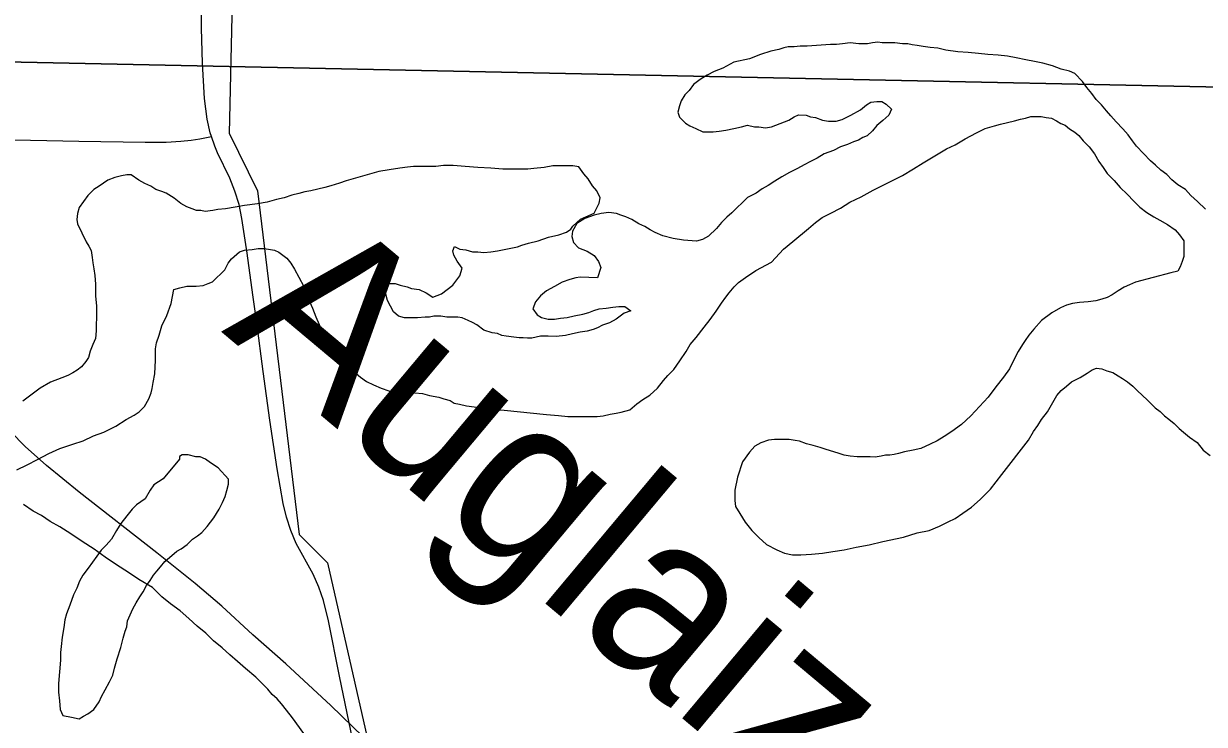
# Model space of a CAD drawing. Extents: x 2.4 to 73.1, y 4.5 to 25.6.
# Drawn here: x 46.5501 to 46.8109, y 18.9136 to 19.0683 of the extents above; entities that cross this region are included whole.
import ezdxf

# ---------------------------------------------------------------- set-up
doc = ezdxf.new("R2010")
doc.units = 0
for name, color, linetype in [('GM_X_County_Road', 7, 'Continuous'), ('GM_X_Major_River', 7, 'Continuous'), ('GM_X_Major_River_Text', 7, 'Continuous'), ('GM_X_Minor_Lake', 7, 'Continuous'), ('GM_X_Minor_River', 7, 'Continuous'), ('GM_X_Section', 7, 'Continuous'), ('GM_X_Township_Road', 7, 'Continuous')]:
    doc.layers.add(name, color=color, linetype=linetype)

msp = doc.modelspace()

# ---------------------------------------------------------------- linework, layer by layer
at = {"layer": 'GM_X_County_Road'}
msp.add_lwpolyline([(46.63234, 18.90387), (46.61792, 18.9178), (46.60799, 18.92701), (46.60071, 18.93337), (46.59389, 18.93969), (46.58802, 18.94475), (46.57951, 18.95149), (46.56233, 18.96487), (46.55512, 18.9708), (46.55047, 18.97496), (46.54719, 18.97827)], dxfattribs=at)
at = {"layer": 'GM_X_Major_River'}
for points in [[(46.79022, 19.04794), (46.78927, 19.04908), (46.78814, 19.05042), (46.787, 19.05156), (46.78605, 19.05289), (46.78491, 19.05423), (46.78396, 19.05556), (46.78225, 19.05728), (46.78111, 19.05785), (46.77921, 19.05823), (46.77731, 19.059), (46.77522, 19.05958), (46.77332, 19.05996), (46.77142, 19.06035), (46.76933, 19.06074), (46.76743, 19.06112), (46.76534, 19.06132), (46.76306, 19.06152), (46.76097, 19.06171), (46.75869, 19.06191), (46.75641, 19.06211), (46.75374, 19.06249), (46.75203, 19.06288), (46.75032, 19.06307), (46.7488, 19.06327), (46.74747, 19.06346), (46.74633, 19.06366), (46.74538, 19.06385), (46.74424, 19.06385), (46.74253, 19.06405), (46.74139, 19.06405), (46.73968, 19.06406), (46.73873, 19.06425), (46.73758, 19.06406), (46.73644, 19.06387), (46.73454, 19.06388), (46.73264, 19.06408), (46.73093, 19.06389), (46.7296, 19.06371), (46.72827, 19.06371), (46.72313, 19.06335), (46.72161, 19.06335), (46.72028, 19.06316), (46.71895, 19.06317), (46.718, 19.06298), (46.71686, 19.0626), (46.71514, 19.06223), (46.71286, 19.06148), (46.71039, 19.06053), (46.70696, 19.05978), (46.70449, 19.05846), (46.70259, 19.05771), (46.70106, 19.05695), (46.69954, 19.056), (46.69802, 19.05487), (46.69707, 19.05354), (46.69611, 19.05259), (46.69535, 19.05127), (46.69497, 19.05013), (46.69458, 19.0488), (46.69496, 19.04766), (46.69629, 19.04632), (46.69724, 19.04575), (46.69857, 19.04517), (46.70009, 19.04441), (46.70123, 19.04441), (46.70237, 19.0444), (46.7037, 19.04459), (46.70522, 19.04477), (46.70694, 19.04515), (46.70865, 19.04552), (46.70998, 19.0459), (46.7115, 19.04552), (46.71245, 19.04551), (46.71397, 19.04532), (46.7153, 19.0455), (46.71911, 19.04701), (46.72025, 19.04777), (46.7212, 19.04815), (46.72291, 19.04814), (46.72386, 19.04776), (46.725, 19.04757), (46.72652, 19.04699), (46.72785, 19.0468), (46.72957, 19.04679), (46.7309, 19.04717), (46.7328, 19.04811), (46.7349, 19.04925), (46.73623, 19.05038), (46.73718, 19.05095), (46.73851, 19.05114), (46.73965, 19.05113), (46.7406, 19.05056), (46.74174, 19.04942), (46.74117, 19.04809), (46.73983, 19.04695), (46.7385, 19.04582), (46.73755, 19.04468), (46.73641, 19.04354), (46.73545, 19.04316), (46.7345, 19.0426)], [(46.68096, 18.98232), (46.6821, 18.98251), (46.684, 18.98307), (46.68553, 18.9844), (46.68686, 18.98534), (46.68838, 18.98629), (46.6901, 18.9878), (46.69143, 18.98951), (46.69238, 18.99065), (46.69372, 18.99197), (46.69505, 18.99387), (46.69639, 18.99596), (46.69734, 18.99747), (46.69867, 18.99899), (46.70039, 19.00127), (46.70173, 19.00297), (46.70306, 19.00487), (46.7042, 19.00658), (46.70516, 19.0079), (46.70592, 19.00885), (46.70706, 19.01018), (46.70801, 19.01113), (46.70954, 19.01226), (46.71182, 19.01378), (46.71525, 19.01567), (46.71792, 19.01851), (46.72001, 19.02021), (46.72344, 19.02305), (46.72496, 19.02438), (46.72648, 19.02552), (46.72839, 19.02646), (46.73048, 19.02759), (46.73257, 19.02892), (46.73505, 19.03005), (46.73771, 19.03156), (46.74152, 19.03345), (46.74418, 19.03477), (46.74666, 19.03629), (46.74875, 19.03761), (46.75389, 19.04064), (46.7558, 19.04158), (46.75808, 19.0429), (46.76055, 19.04423), (46.76246, 19.04517), (46.76455, 19.04574), (46.76588, 19.04611), (46.7674, 19.04649), (46.76892, 19.04686), (46.77026, 19.04724), (46.7714, 19.04743), (46.77254, 19.0478), (46.77368, 19.0478), (46.77482, 19.0478), (46.77596, 19.0476), (46.7771, 19.04741), (46.77824, 19.04684), (46.77919, 19.04626), (46.78014, 19.04588), (46.78109, 19.04512), (46.78223, 19.04435), (46.78318, 19.04359), (46.78413, 19.04245), (46.78546, 19.04111), (46.78659, 19.03959), (46.78754, 19.03787), (46.78849, 19.03654), (46.78944, 19.03521), (46.79096, 19.03368), (46.79228, 19.03216), (46.7938, 19.03063), (46.79532, 19.02911), (46.79665, 19.02777), (46.79817, 19.02663), (46.79969, 19.02567), (46.80102, 19.02491), (46.80273, 19.02395), (46.80444, 19.02281), (46.80538, 19.02167), (46.80633, 19.02033), (46.80633, 19.01938), (46.80633, 19.01824), (46.80633, 19.01691), (46.80594, 19.01577), (46.80556, 19.01463), (46.80499, 19.01369), (46.80347, 19.01331), (46.79567, 19.01124), (46.79434, 19.01068), (46.79319, 19.01011), (46.79186, 19.00935), (46.79053, 19.00841), (46.78939, 19.00784), (46.78825, 19.00746), (46.78691, 19.00709), (46.7852, 19.0069), (46.7833, 19.00672), (46.78178, 19.00653), (46.78045, 19.00616), (46.77912, 19.00559), (46.77721, 19.00446), (46.77493, 19.00275)], [(46.8111, 19.02735), (46.80939, 19.02907), (46.80787, 19.0304), (46.80673, 19.03173), (46.80503, 19.03269), (46.8037, 19.03383), (46.80256, 19.03498), (46.80123, 19.03593), (46.80009, 19.03708), (46.79895, 19.03803), (46.79591, 19.04127), (46.79497, 19.04241), (46.79402, 19.04375), (46.79288, 19.04508), (46.79136, 19.04661), (46.79022, 19.04794)], [(46.7345, 19.0426), (46.73336, 19.04222), (46.73203, 19.04165), (46.73051, 19.04109), (46.72898, 19.04033), (46.72689, 19.03958), (46.72537, 19.03863), (46.72385, 19.03788), (46.72251, 19.03712), (46.72099, 19.03636), (46.71928, 19.03542), (46.71756, 19.03447), (46.71604, 19.03353), (46.71452, 19.03258), (46.71319, 19.03183), (46.71185, 19.03088), (46.70995, 19.02994), (46.70652, 19.02653), (46.70538, 19.02558), (46.70424, 19.02444), (46.70309, 19.02311), (46.70138, 19.02141), (46.70005, 19.02065), (46.69871, 19.02028), (46.69586, 19.02048), (46.69358, 19.02086), (46.6913, 19.02144), (46.68959, 19.02221), (46.68845, 19.02278), (46.68731, 19.02354), (46.68598, 19.02412), (46.68446, 19.02507), (46.68313, 19.02565), (46.68199, 19.02603), (46.68104, 19.02641), (46.67933, 19.02661), (46.67762, 19.02642), (46.6761, 19.02605), (46.67401, 19.02529), (46.67229, 19.02416), (46.6713, 19.02247), (46.67115, 19.02131), (46.67152, 19.01998), (46.67266, 19.01884), (46.67361, 19.01845), (46.67456, 19.01807), (46.67608, 19.01711), (46.67703, 19.01578), (46.6776, 19.01445), (46.67683, 19.01217), (46.67303, 19.01237), (46.67208, 19.01219), (46.67075, 19.01181), (46.66904, 19.01124), (46.66732, 19.0103), (46.66561, 19.00935), (46.66428, 19.00822), (46.66313, 19.00689), (46.66256, 19.00537), (46.66351, 19.00404), (46.66446, 19.00346), (46.66598, 19.00308), (46.66731, 19.00308), (46.66864, 19.00326), (46.67016, 19.00345), (46.67168, 19.00382), (46.67359, 19.0042), (46.67492, 19.00457), (46.67606, 19.00495), (46.6772, 19.00533), (46.67872, 19.00551), (46.68024, 19.0057), (46.68158, 19.00589), (46.68291, 19.00588), (46.68424, 19.00493), (46.68271, 19.00436), (46.681, 19.00304), (46.67948, 19.00228), (46.67795, 19.00171), (46.67681, 19.00115), (46.67586, 19.00077), (46.67453, 19.00039), (46.67301, 19.00021), (46.6713, 18.99983), (46.66977, 18.99946), (46.66768, 18.99927), (46.66597, 18.99928), (46.66426, 18.99928), (46.66236, 18.99891), (46.66141, 18.99891), (46.66046, 18.99892), (46.65951, 18.99892), (46.65837, 18.99911), (46.65665, 18.99931), (46.6557, 18.9995), (46.65475, 18.99988), (46.65361, 19.00008), (46.65171, 19.00065), (46.65019, 19.0018), (46.64924, 19.00237), (46.64829, 19.00275)], [(46.64829, 19.00275), (46.64696, 19.00333), (46.64601, 19.00352), (46.64487, 19.00352), (46.64354, 19.00353), (46.64221, 19.00372), (46.64069, 19.00373), (46.63974, 19.00354), (46.63879, 19.00354), (46.63708, 19.00336), (46.63556, 19.00336), (46.63423, 19.00337), (46.6329, 19.00375), (46.63176, 19.0047), (46.63043, 19.00718), (46.63005, 19.00889), (46.63005, 19.01003), (46.63082, 19.01098), (46.63215, 19.01097), (46.63329, 19.01059), (46.63481, 19.01021), (46.63576, 19.00982), (46.63747, 19.00963), (46.63899, 19.00886), (46.64051, 19.00791), (46.64241, 19.00866), (46.64489, 19.01056), (46.64641, 19.01264), (46.64699, 19.01435), (46.64585, 19.01587), (46.64509, 19.01721), (46.6449, 19.01816), (46.64528, 19.01911), (46.64642, 19.01853), (46.64775, 19.01834), (46.64927, 19.01795), (46.65041, 19.01795), (46.65174, 19.01776), (46.65327, 19.01794), (46.65479, 19.01813), (46.65916, 19.01907), (46.66011, 19.01944), (46.66164, 19.01982), (46.66373, 19.02038), (46.66601, 19.02114), (46.66829, 19.0217), (46.67001, 19.02226), (46.67097, 19.02296), (46.67143, 19.02363), (46.67307, 19.02518), (46.6761, 19.0265), (46.67724, 19.0287), (46.67744, 19.02984), (46.67668, 19.03137), (46.67573, 19.03251), (46.67478, 19.03403), (46.67383, 19.03518), (46.6727, 19.0367), (46.67136, 19.03689), (46.67022, 19.0369), (46.66889, 19.0369), (46.66699, 19.03691), (46.66509, 19.03653), (46.66281, 19.03635), (46.66148, 19.03616), (46.66015, 19.03617), (46.65824, 19.03617), (46.65596, 19.03618), (46.6533, 19.03638), (46.65045, 19.03658), (46.6476, 19.03677), (46.64494, 19.03697), (46.64284, 19.03698), (46.64113, 19.03679), (46.63923, 19.0368), (46.63809, 19.0368), (46.63714, 19.03681), (46.63619, 19.03681), (46.63486, 19.03662), (46.63315, 19.03644), (46.63086, 19.03607), (46.62858, 19.03569), (46.62135, 19.03362), (46.61983, 19.03306), (46.61793, 19.03249), (46.6166, 19.03212), (46.61507, 19.03174), (46.61355, 19.03137), (46.61222, 19.03118), (46.61089, 19.0308), (46.60937, 19.03043), (46.60766, 19.02986), (46.60594, 19.02949), (46.60385, 19.02892), (46.60176, 19.02855), (46.59891, 19.02818), (46.59681, 19.0278), (46.59472, 19.02743), (46.59301, 19.02725), (46.59187, 19.02706), (46.59016, 19.02687)], [(46.59016, 19.02687), (46.58921, 19.02707), (46.58826, 19.02707), (46.5873, 19.02745), (46.58616, 19.02784), (46.58483, 19.0286), (46.58332, 19.02975), (46.58161, 19.03089), (46.58066, 19.03127), (46.57933, 19.03166), (46.57819, 19.03242), (46.57686, 19.033), (46.57553, 19.03376), (46.57382, 19.0349), (46.57287, 19.03491), (46.57173, 19.03472), (46.57021, 19.03434), (46.56868, 19.03378), (46.56678, 19.03246), (46.56564, 19.0317), (46.5643, 19.03037), (46.56335, 19.02904), (46.5624, 19.02772), (46.56201, 19.02639), (46.56182, 19.02506), (46.56201, 19.02411), (46.5639, 19.02011), (46.56447, 19.01916), (46.56504, 19.01821), (46.56523, 19.01669), (46.56542, 19.01554), (46.5656, 19.01421), (46.56579, 19.01269), (46.56598, 19.01079), (46.56598, 19.00946), (46.56597, 19.00813), (46.56616, 19.00604), (46.56616, 19.0049), (46.56616, 19.00338), (46.56615, 19.00186), (46.56615, 19.00053), (46.56596, 18.99882), (46.56538, 18.99749), (46.56481, 18.99597), (46.56443, 18.99464), (46.56385, 18.99369), (46.5629, 18.99256), (46.56195, 18.9918), (46.561, 18.99123), (46.55986, 18.99066), (46.55852, 18.9901), (46.55605, 18.98915), (46.55377, 18.98783), (46.55167, 18.98632), (46.54996, 18.98499)], [(46.5486, 18.96979), (46.55088, 18.97093), (46.55317, 18.97206), (46.55564, 18.97338), (46.55812, 18.97452), (46.56097, 18.97546), (46.56325, 18.97621), (46.56554, 18.97734), (46.56782, 18.9781), (46.57048, 18.97942), (46.57277, 18.98093), (46.57448, 18.98188), (46.57562, 18.98263), (46.57677, 18.98377), (46.57772, 18.98548), (46.57829, 18.98681), (46.57849, 18.98776), (46.57868, 18.98909), (46.57906, 18.99099), (46.57926, 18.99403), (46.57926, 18.9965), (46.57946, 18.99783), (46.58003, 18.99954), (46.5806, 19.00163), (46.58175, 19.0039), (46.5827, 19.00656), (46.58328, 19.0096), (46.58461, 19.00998), (46.58613, 19.01035), (46.58822, 19.01035), (46.58974, 19.01053), (46.59089, 19.01091), (46.59184, 19.01128), (46.59451, 19.01394), (46.59527, 19.01546), (46.59603, 19.0164), (46.59775, 19.01792), (46.59889, 19.0183), (46.6006, 19.01848), (46.60193, 19.01867), (46.60326, 19.01866), (46.60459, 19.01847), (46.60554, 19.01828), (46.60649, 19.01789), (46.6082, 19.01656), (46.60915, 19.01541), (46.60991, 19.01408), (46.61085, 19.01237), (46.61199, 19.01027), (46.61294, 19.00761), (46.61388, 19.00552), (46.61464, 19.00361), (46.6154, 19.0019), (46.61616, 19.00019), (46.61691, 18.99848), (46.61805, 18.99695), (46.619, 18.99543), (46.61995, 18.99429), (46.62109, 18.99314), (46.62223, 18.99219), (46.62355, 18.99104), (46.6245, 18.99028), (46.62583, 18.98933), (46.62735, 18.98856), (46.62906, 18.9878), (46.63077, 18.98722), (46.63286, 18.98703), (46.63477, 18.98702), (46.63648, 18.98682), (46.63819, 18.98663), (46.63971, 18.98625), (46.6418, 18.98586), (46.64294, 18.98548), (46.64427, 18.98509), (46.64522, 18.98452), (46.64636, 18.98432), (46.64788, 18.98394), (46.64959, 18.98375), (46.65149, 18.98355), (46.65377, 18.98316), (46.65624, 18.98296), (46.66556, 18.98199), (46.66822, 18.98179), (46.67031, 18.98159), (46.67221, 18.98159), (46.67373, 18.98158), (46.67526, 18.98158), (46.67678, 18.98157), (46.67811, 18.98176), (46.67963, 18.98213), (46.68096, 18.98232)], [(46.77493, 19.00275), (46.77321, 19.00086), (46.77207, 18.99953), (46.77131, 18.99839), (46.77073, 18.99744), (46.76978, 18.99593), (46.76883, 18.99422), (46.76787, 18.99213), (46.76654, 18.99023), (46.76482, 18.98815), (46.76311, 18.98587), (46.7612, 18.98379), (46.7593, 18.9817), (46.7572, 18.97981), (46.75511, 18.9783), (46.75339, 18.97716), (46.75187, 18.97621), (46.75035, 18.97546), (46.74826, 18.97452), (46.74654, 18.97414), (46.74464, 18.97377), (46.74331, 18.97339), (46.74236, 18.9732), (46.74141, 18.97302), (46.74046, 18.97302), (46.73951, 18.97283), (46.73817, 18.97264), (46.73703, 18.97265), (46.73608, 18.97265), (46.73513, 18.97265), (46.73418, 18.97266), (46.73266, 18.97285), (46.73133, 18.97305), (46.73019, 18.97343), (46.72715, 18.97439), (46.72601, 18.97477), (46.72449, 18.97516), (46.72297, 18.97554), (46.72145, 18.97612), (46.7205, 18.97631), (46.71917, 18.9765), (46.71746, 18.97651), (46.71594, 18.97651), (46.7146, 18.97633), (46.71289, 18.97576), (46.71156, 18.97501), (46.71042, 18.97368), (46.70889, 18.97159), (46.70774, 18.96818), (46.70717, 18.96533), (46.70716, 18.96305), (46.70735, 18.96171), (46.7083, 18.96019), (46.70944, 18.95829), (46.71096, 18.95638), (46.71247, 18.95486), (46.71418, 18.95333), (46.71646, 18.95218), (46.71817, 18.95142), (46.71988, 18.95103), (46.72178, 18.95103), (46.72407, 18.95121), (46.72654, 18.95139), (46.72882, 18.95177), (46.73129, 18.95214), (46.73396, 18.9527), (46.73681, 18.95326), (46.73985, 18.95401), (46.74442, 18.95495), (46.74746, 18.95589), (46.75012, 18.95645), (46.75241, 18.9574), (46.75431, 18.95834), (46.75583, 18.9591), (46.75755, 18.96023), (46.75945, 18.96156), (46.76135, 18.96326), (46.76364, 18.96554), (46.76612, 18.96876), (46.77203, 18.97634), (46.77317, 18.97824), (46.77412, 18.97957), (46.77489, 18.9809), (46.77622, 18.9826), (46.77737, 18.98469), (46.77832, 18.98621), (46.77927, 18.98735), (46.78041, 18.98829), (46.78156, 18.98924), (46.78346, 18.99018), (46.78498, 18.99113), (46.78612, 18.99189), (46.78708, 18.99226), (46.78822, 18.99207), (46.78936, 18.99169), (46.79069, 18.9913), (46.79183, 18.99054), (46.79278, 18.98996), (46.79392, 18.9892), (46.79505, 18.98825), (46.796, 18.98729)], [(46.796, 18.98729), (46.79828, 18.9852), (46.79999, 18.98348), (46.80113, 18.98272), (46.80208, 18.98176), (46.80303, 18.981), (46.80417, 18.98005), (46.8053, 18.9789), (46.80625, 18.97814), (46.80758, 18.977), (46.80929, 18.97585), (46.81062, 18.97414), (46.81214, 18.97299)], [(46.6061, 18.91926), (46.60496, 18.92021), (46.60401, 18.92136), (46.60268, 18.92269), (46.60135, 18.92403), (46.59907, 18.92593), (46.59737, 18.92746), (46.59566, 18.92898), (46.59395, 18.93051), (46.59205, 18.93204), (46.59034, 18.93375), (46.58845, 18.93528), (46.58655, 18.93699), (46.58465, 18.93871), (46.58256, 18.94024), (46.58066, 18.94176), (46.57858, 18.94386), (46.57554, 18.94558), (46.57326, 18.94711), (46.5706, 18.94883), (46.56813, 18.95054), (46.56566, 18.95226), (46.563, 18.95398), (46.56054, 18.9557), (46.55807, 18.95723), (46.55598, 18.95837), (46.55408, 18.95971), (46.55218, 18.96066), (46.55009, 18.96219)], [(46.61292, 18.91031), (46.60951, 18.91507), (46.60818, 18.91678), (46.60705, 18.91812), (46.6061, 18.91926)]]:
    msp.add_lwpolyline(points, dxfattribs=at)
at = {"layer": 'GM_X_Minor_Lake'}
for points in [[(46.58454, 18.97216), (46.58092, 18.9678), (46.57883, 18.96647), (46.57806, 18.96533), (46.57692, 18.96344), (46.57502, 18.96211), (46.57406, 18.96116), (46.57292, 18.95965), (46.57159, 18.95794), (46.57063, 18.95642), (46.56949, 18.95453), (46.56834, 18.9532), (46.5672, 18.95206), (46.56625, 18.95073), (46.5653, 18.94941), (46.56434, 18.94808), (46.5632, 18.94656), (46.56244, 18.94523), (46.56186, 18.94371), (46.5611, 18.9422), (46.56033, 18.93992), (46.55957, 18.93802), (46.55919, 18.93669), (46.55899, 18.93498), (46.55861, 18.93289), (46.55842, 18.9308), (46.55822, 18.92947), (46.55822, 18.92776), (46.55783, 18.92263), (46.55783, 18.92168), (46.55783, 18.92073), (46.55801, 18.91883), (46.5582, 18.91693), (46.55877, 18.9156), (46.56067, 18.91521), (46.56238, 18.91483), (46.56333, 18.91539), (46.56428, 18.91596), (46.56562, 18.91691), (46.56676, 18.91861), (46.56733, 18.91975), (46.5681, 18.92127), (46.56905, 18.92298), (46.56981, 18.9245), (46.5702, 18.92602), (46.57077, 18.9281), (46.57154, 18.93057), (46.57211, 18.93266), (46.57249, 18.93418), (46.57287, 18.93513), (46.57307, 18.93646), (46.57364, 18.93779), (46.57421, 18.93912), (46.57498, 18.94045), (46.57574, 18.94177), (46.5765, 18.94291), (46.57726, 18.94424), (46.57803, 18.94538), (46.57879, 18.94652), (46.57955, 18.94746), (46.58031, 18.94841), (46.58127, 18.94955), (46.58393, 18.95182), (46.58489, 18.95239), (46.58622, 18.95334), (46.58736, 18.95447), (46.5885, 18.95523), (46.58946, 18.95599), (46.5906, 18.95731), (46.59136, 18.95826), (46.59212, 18.95921), (46.59327, 18.96111), (46.59403, 18.96262), (46.5946, 18.96395), (46.59499, 18.96528), (46.59537, 18.96661), (46.59537, 18.96775), (46.59309, 18.97023), (46.59139, 18.97137), (46.59024, 18.97214), (46.58911, 18.97271), (46.58815, 18.97271), (46.58644, 18.9731), (46.58511, 18.9731), (46.58454, 18.97273), (46.58454, 18.97235), (46.58454, 18.97216)], [(46.58454, 18.97216), (46.58092, 18.9678), (46.57883, 18.96647), (46.57806, 18.96533), (46.57692, 18.96344), (46.57502, 18.96211), (46.57406, 18.96116), (46.57292, 18.95965), (46.57159, 18.95794), (46.57063, 18.95642), (46.56949, 18.95453), (46.56834, 18.9532), (46.5672, 18.95206), (46.56625, 18.95073), (46.5653, 18.94941), (46.56434, 18.94808), (46.5632, 18.94656), (46.56244, 18.94523), (46.56186, 18.94371), (46.5611, 18.9422), (46.56033, 18.93992), (46.55957, 18.93802), (46.55919, 18.93669), (46.55899, 18.93498), (46.55861, 18.93289), (46.55842, 18.9308), (46.55822, 18.92947), (46.55822, 18.92776), (46.55783, 18.92263), (46.55783, 18.92168), (46.55783, 18.92073), (46.55801, 18.91883), (46.5582, 18.91693), (46.55877, 18.9156), (46.56067, 18.91521), (46.56238, 18.91483), (46.56333, 18.91539), (46.56428, 18.91596), (46.56562, 18.91691), (46.56676, 18.91861), (46.56733, 18.91975), (46.5681, 18.92127), (46.56905, 18.92298), (46.56981, 18.9245)], [(46.56981, 18.9245), (46.5702, 18.92602), (46.57077, 18.9281), (46.57154, 18.93057), (46.57211, 18.93266), (46.57249, 18.93418), (46.57287, 18.93513), (46.57307, 18.93646), (46.57364, 18.93779), (46.57421, 18.93912), (46.57498, 18.94045), (46.57574, 18.94177), (46.5765, 18.94291), (46.57726, 18.94424), (46.57803, 18.94538), (46.57879, 18.94652), (46.57955, 18.94746), (46.58031, 18.94841), (46.58127, 18.94955), (46.58393, 18.95182), (46.58489, 18.95239), (46.58622, 18.95334), (46.58736, 18.95447), (46.5885, 18.95523), (46.58946, 18.95599), (46.5906, 18.95731), (46.59136, 18.95826), (46.59212, 18.95921), (46.59327, 18.96111), (46.59403, 18.96262), (46.5946, 18.96395), (46.59499, 18.96528), (46.59537, 18.96661), (46.59537, 18.96775), (46.59309, 18.97023), (46.59139, 18.97137), (46.59024, 18.97214), (46.58911, 18.97271), (46.58815, 18.97271), (46.58644, 18.9731), (46.58511, 18.9731), (46.58454, 18.97273), (46.58454, 18.97235), (46.58454, 18.97216)]]:
    msp.add_lwpolyline(points, dxfattribs=at)
at = {"layer": 'GM_X_Minor_River'}
msp.add_lwpolyline([(46.60821, 19.6038), (46.59551, 19.04415), (46.60176, 19.0314), (46.61094, 18.95554), (46.6172, 18.94925), (46.66663, 18.73187), (46.7097, 18.68232), (46.805, 18.10511)], dxfattribs=at)
at = {"layer": 'GM_X_Section'}
for points in [[(47.03245, 19.55398), (47.02331, 19.04995), (46.52121, 19.06037), (46.53339, 19.56491)], [(47.02331, 19.04995), (47.0144, 18.54724), (46.5083, 18.5566), (46.52121, 19.06037)]]:
    msp.add_lwpolyline(points, close=True, dxfattribs=at)
at = {"layer": 'GM_X_Township_Road'}
for points in [[(46.5916, 19.04336), (46.59133, 19.04417), (46.59064, 19.04719), (46.59007, 19.05181), (46.58958, 19.05955), (46.58938, 19.0673), (46.58945, 19.07506), (46.58975, 19.08592), (46.59022, 19.10766), (46.59085, 19.13716), (46.59128, 19.15425), (46.59142, 19.16201), (46.59173, 19.17427)], [(46.32489, 19.04582), (46.33834, 19.04543), (46.35854, 19.04505), (46.38186, 19.0445), (46.40329, 19.04424), (46.40955, 19.04414), (46.42985, 19.04399), (46.43864, 19.04395), (46.48874, 19.04351), (46.50402, 19.04347), (46.5227, 19.04317), (46.54446, 19.04276), (46.56229, 19.04235), (46.57694, 19.04215), (46.58161, 19.04215), (46.58479, 19.04236), (46.58712, 19.04261), (46.58905, 19.04287), (46.5916, 19.04336)], [(46.62869, 18.88168), (46.61988, 18.92428), (46.61743, 18.93647), (46.61633, 18.94099), (46.61533, 18.94393), (46.61407, 18.94676), (46.61031, 18.95355), (46.60911, 18.95641), (46.60815, 18.95936), (46.60743, 18.96238), (46.60606, 18.97002), (46.60449, 18.98078), (46.60304, 18.99155), (46.6016, 19.00229), (46.60075, 19.00843), (46.5995, 19.01766), (46.59831, 19.02533), (46.59768, 19.02837), (46.59678, 19.03133), (46.59562, 19.03421), (46.59294, 19.03982), (46.59232, 19.04124), (46.5916, 19.04336)]]:
    msp.add_lwpolyline(points, dxfattribs=at)

# ---------------------------------------------------------------- texts
at = {"layer": 'GM_X_Major_River_Text'}
msp.add_text('Auglaize', height=0.037894, rotation=320.038, dxfattribs=at).set_placement((46.59362, 19.00037))

doc.saveas('drawing.dxf')
